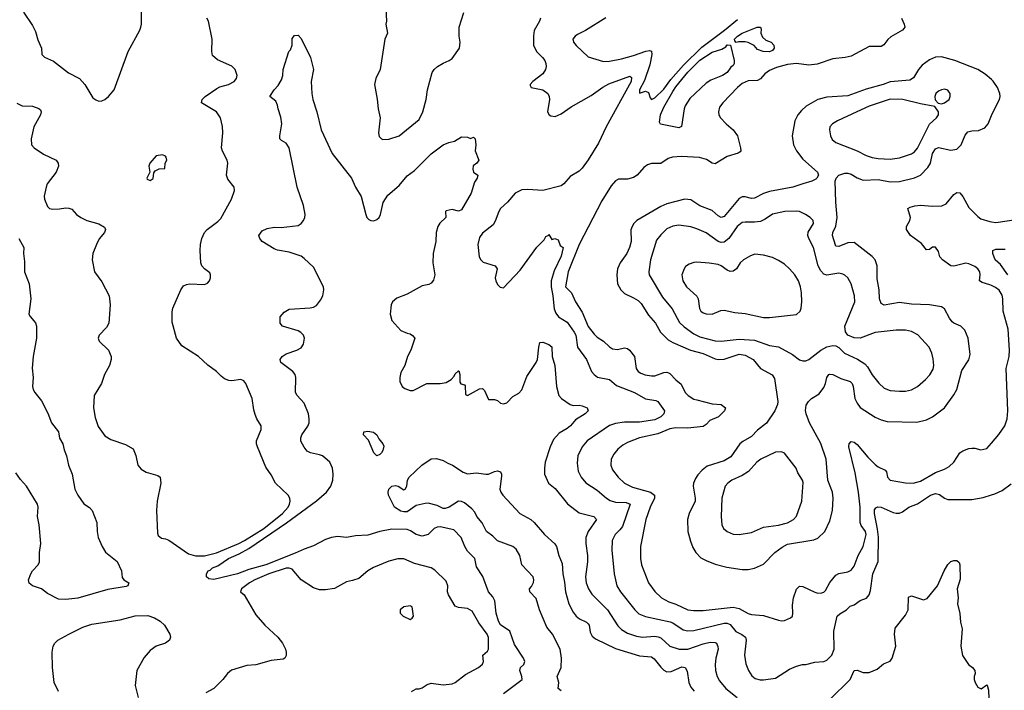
# Model space of a CAD drawing. Header units: inches. Extents: x 1834610 to 2027685, y 642842 to 774116.
# Tile 439 of 632: x 1933565 to 1940085, y 720418 to 724860. Entities that reach past the tile are written whole.
import ezdxf

# ---------------------------------------------------------------- set-up
doc = ezdxf.new("R2010")
doc.units = ezdxf.units.IN
doc.header["$MEASUREMENT"] = 0
doc.layers.add('B9732', color=7, linetype='Continuous')
doc.layers.add('B9742', color=7, linetype='Continuous')

msp = doc.modelspace()

# ---------------------------------------------------------------- linework, layer by layer
at = {"layer": 'B9732', "color": 5}
for points, elevation in [([(1933590.1, 724910.2), (1933650, 724821.3), (1933670, 724781.6), (1933686.6, 724726.6), (1933710.3, 724670), (1933713, 724630), (1933730.3, 724610.3), (1933790, 724585.7), (1933888.7, 724508.7), (1933960.4, 724470), (1933997, 724430), (1934050, 724342), (1934070, 724327.7), (1934090, 724320.7), (1934110, 724322.8), (1934130, 724330.8), (1934153.2, 724350), (1934190, 724396), (1934284.7, 724650), (1934360.9, 724790), (1934367, 724810), (1934372, 724830), (1934372.8, 724910)], 480), ([(1935990.4, 724930.4), (1935994.8, 724850), (1935990.8, 724830), (1936000.7, 724770), (1935984, 724730), (1935952.7, 724530), (1935924, 724470), (1935914, 724430), (1935932.2, 724332.2), (1935938.4, 724270), (1935953, 724210), (1935940.4, 724110), (1935945.7, 724085.7), (1935961, 724070), (1935970, 724066.7), (1936010, 724068.9), (1936077.2, 724090), (1936210, 724198), (1936235.1, 724250), (1936256.9, 724330), (1936265.9, 724394.1), (1936297, 724510), (1936309.8, 724530.2), (1936332.7, 724550), (1936370, 724572.7), (1936410, 724588.2), (1936430, 724603), (1936478.3, 724670), (1936481, 724710), (1936475.8, 724750), (1936476.1, 724810), (1936507.3, 724907.3)], 460), ([(1933545.7, 724305.7), (1933582, 724290), (1933650, 724287.4), (1933692.5, 724272.5), (1933702.6, 724262.6), (1933707.2, 724250), (1933703.6, 724230), (1933660.2, 724150), (1933654.9, 724130), (1933641.1, 724070), (1933643.8, 724030), (1933662, 724010), (1933724, 723970), (1933807.3, 723930), (1933819.5, 723910), (1933822, 723890), (1933807.2, 723850), (1933748.2, 723771.8), (1933740.3, 723750), (1933728.2, 723690), (1933730.6, 723670.6), (1933750, 723622), (1933762, 723610), (1933785.2, 723605.2), (1933830, 723606.4), (1933870, 723614.4), (1933891.8, 723611.8), (1933910, 723603.8), (1933941.6, 723570), (1933970, 723548.5), (1934010.2, 723530.2), (1934090, 723508.5), (1934126.4, 723486.4), (1934133.4, 723470), (1934126, 723450), (1934092.3, 723407.7), (1934073.1, 723370), (1934050.4, 723310), (1934046.4, 723270), (1934061.6, 723190), (1934110, 723124), (1934158, 723030), (1934165.5, 722970), (1934156, 722850), (1934139.8, 722820.2), (1934091, 722770), (1934086, 722750), (1934091, 722730), (1934153.4, 722670), (1934170.5, 722630), (1934170.6, 722610), (1934160.5, 722570), (1934126.4, 722510), (1934106.4, 722450), (1934059.5, 722370), (1934054, 722290), (1934064.4, 722224.4), (1934085.8, 722165.8), (1934130, 722103), (1934170, 722079.3), (1934266.6, 722046.6), (1934316.4, 722016.4), (1934334, 721974), (1934348.2, 721910), (1934370, 721882), (1934402.3, 721862.3), (1934479.9, 721839.9), (1934496.3, 721830), (1934499.5, 721790), (1934476.5, 721670), (1934470.4, 721610), (1934478, 721458), (1934483.1, 721443.1), (1934505.5, 721425.5), (1934530, 721422.4), (1934552.8, 721412.8), (1934683, 721323), (1934729, 721309), (1934788.5, 721308.5), (1934869.5, 721329.5), (1935016.5, 721390), (1935054.6, 721410), (1935183, 721490), (1935306.4, 721590), (1935342.2, 721630), (1935352.8, 721650), (1935355.6, 721670), (1935353.6, 721690), (1935342.9, 721710), (1935259.7, 721790), (1935230, 721846), (1935196.3, 721896.3), (1935140.7, 722030), (1935134.5, 722050), (1935134.5, 722070), (1935165.2, 722145.2), (1935163.7, 722170), (1935135.8, 722215.8), (1935124.2, 722244.2), (1935115.2, 722275.2), (1935105.1, 722350), (1935063.6, 722450), (1935050, 722467), (1935030, 722476.4), (1934970, 722468.7), (1934950, 722469.8), (1934921.3, 722481.3), (1934898.6, 722498.6), (1934869.7, 722530), (1934810.6, 722570.6), (1934750, 722628), (1934639.8, 722699.8), (1934603.6, 722750), (1934575.9, 722855.9), (1934574.8, 722925.2), (1934579.3, 722950), (1934633.2, 723070), (1934650, 723096), (1934670, 723106.8), (1934690, 723110.7), (1934790, 723104.9), (1934810, 723114.8), (1934822.7, 723130), (1934829.4, 723150), (1934829.4, 723170), (1934824.1, 723184.1), (1934788.6, 723208.6), (1934771.6, 723230), (1934765.1, 723250), (1934760.5, 723330), (1934762.4, 723370), (1934771.1, 723410), (1934789.7, 723450), (1934806.3, 723470), (1934877.8, 723522.2), (1934897.8, 723542.2), (1934968.3, 723670), (1934987.5, 723727.5), (1934985.6, 723750), (1934944.4, 723804.4), (1934934.2, 723830), (1934942.8, 723910), (1934938.2, 723930), (1934908, 723988), (1934902.3, 724010), (1934911.1, 724111.1), (1934907.8, 724152.2), (1934894.2, 724210), (1934867.8, 724250), (1934769.4, 724310), (1934774.5, 724330), (1934794, 724350), (1934870, 724404.9), (1934890, 724414.6), (1934949, 724430), (1934986, 724450), (1935000.9, 724470), (1935004.5, 724490), (1934991.8, 724530), (1934971, 724551), (1934874.7, 724594.7), (1934842.9, 724622.9), (1934837, 724650), (1934840.7, 724730), (1934815.6, 724850), (1934803.7, 724870)], 460), ([(1937014.9, 724870), (1937006.4, 724850), (1936972.7, 724787.3), (1936967.7, 724752.3), (1936967.6, 724690), (1936987.4, 724650), (1937027.9, 724610), (1937041.6, 724590), (1937050.2, 724570), (1937052, 724550), (1937047.8, 724530), (1937030, 724500.5), (1936962.8, 724450), (1936944.7, 724430), (1936944.7, 724424.7), (1936952, 724410), (1937030, 724394.9), (1937062, 724370), (1937072.4, 724350), (1937074.4, 724330), (1937060.7, 724250), (1937070.5, 724230.5), (1937082.4, 724222.4), (1937110, 724218.4), (1937150, 724235.3), (1937216.8, 724283.2), (1937350, 724357.3), (1937427, 724413), (1937465.9, 724434.1), (1937605.3, 724485.2), (1937617, 724477), (1937614.8, 724450), (1937449.1, 724150.9), (1937397.3, 724042.7), (1937330, 723932.2), (1937290, 723875.9), (1937270, 723856.5), (1937210, 723820.4), (1937167.7, 723772.3), (1937150, 723759.5), (1937030, 723728.1), (1936930, 723735.6), (1936890, 723733.3), (1936845.5, 723710), (1936795.8, 723650), (1936750, 723609.7), (1936737.6, 723590), (1936714.5, 723525.5), (1936699.7, 723500.3), (1936630, 723444.7), (1936610, 723416.2), (1936599, 723370), (1936608.9, 723290), (1936618.4, 723270), (1936633.4, 723253.4), (1936714, 723230), (1936726, 723210), (1936712.9, 723150), (1936718, 723130), (1936730, 723106), (1936747, 723087), (1936770, 723083.6), (1936878.5, 723201.5), (1936990, 723352.7), (1937037.7, 723402.3), (1937050, 723423), (1937068.2, 723431.8), (1937070, 723438), (1937090, 723404.7), (1937109.1, 723410.9), (1937130, 723402), (1937144.5, 723364.5), (1937164.7, 723350), (1937150, 723294.5), (1937104, 723196), (1937084.1, 723130), (1937083.7, 723090), (1937096.6, 723030), (1937105.3, 722945.3), (1937116.3, 722916.3), (1937132.5, 722892.5), (1937190, 722855.2), (1937237.2, 722790), (1937246.9, 722770), (1937258, 722690), (1937318.4, 722610), (1937352.6, 722530), (1937368.7, 722508.7), (1937391.7, 722491.7), (1937470, 722476.5), (1937517.3, 722437.3), (1937637, 722390), (1937710, 722349), (1937778, 722338), (1937790.2, 722330.2), (1937834.6, 722270), (1937831.3, 722250), (1937811.1, 722230), (1937770, 722209.2), (1937670, 722193.2), (1937570, 722194.3), (1937510, 722185.2), (1937470, 722171.2), (1937322.3, 722070), (1937290.2, 722030), (1937260.8, 721970), (1937256.7, 721923.3), (1937263.5, 721870), (1937282.2, 721830), (1937313.3, 721793.3), (1937390, 721743.2), (1937450.1, 721690.1), (1937474.5, 721674.5), (1937510, 721664.6), (1937582.1, 721662.1), (1937606.7, 721650), (1937557.2, 721502.8), (1937540.1, 721479.9), (1937507.5, 721450), (1937489.3, 721410), (1937485.5, 721345.5), (1937502.2, 721190), (1937519.6, 721110), (1937542.6, 721070), (1937637.8, 720950), (1937665.3, 720925.3), (1937710, 720906.6), (1937872.4, 720872.4), (1937890, 720865.1), (1937957.7, 720817.7), (1937990, 720811.6), (1938030, 720814.5), (1938230, 720861.8), (1938250, 720861.7), (1938270, 720853.5), (1938308.4, 720808.4), (1938348.1, 720788.1), (1938371.9, 720770), (1938375.5, 720750), (1938364.1, 720650), (1938372.7, 720592.7), (1938390.2, 720550.2), (1938413, 720513), (1938436.4, 720496.4), (1938468.1, 720488.1), (1938490, 720486.9), (1938570, 720499.6), (1938662.9, 720557.1), (1938710, 720578), (1938749, 720590), (1938770, 720589.1), (1938830, 720604.7), (1938890, 720608.9), (1938910, 720617), (1938943.5, 720650), (1938959.2, 720690), (1938956.4, 720810), (1938978.7, 720910), (1938995.2, 720924.8), (1939040.7, 720950), (1939064.2, 720975.8), (1939090, 720984.9), (1939130, 721014), (1939171.6, 721028.4), (1939190, 721050.6), (1939200, 721080), (1939214.2, 721190), (1939249, 721271), (1939251.8, 721431.8), (1939246.4, 721486.4), (1939225.8, 721590), (1939226.6, 721613.4), (1939233.3, 721626.7), (1939246.6, 721633.4), (1939269.7, 721630.3), (1939350, 721596.5), (1939370, 721590.3), (1939390, 721590.4), (1939410, 721599.3), (1939452.3, 721630), (1939510, 721652.2), (1939596.3, 721710), (1939630, 721721.2), (1939655.3, 721715.3), (1939690, 721690.3), (1939710, 721682.6), (1939870, 721682.7), (1939944, 721696), (1940000, 721712.1)], 460), ([(1939404.9, 724870), (1939422.8, 724830), (1939426, 724810), (1939419.6, 724800.4), (1939411.5, 724790), (1939333.2, 724746.8), (1939312.7, 724727.3), (1939287.5, 724692.5), (1939270, 724682), (1939190, 724682.2), (1939070, 724618.9), (1939030.8, 724609.2), (1938950, 724599.9), (1938845.4, 724565.4), (1938790, 724558.3), (1938710, 724569.2), (1938650, 724562.8), (1938577.4, 724542.6), (1938530, 724523.9), (1938498.9, 724501.1), (1938470, 724468.9), (1938450, 724457.3), (1938390, 724453.6), (1938350, 724435.9), (1938317.8, 724410), (1938222, 724310), (1938200.2, 724279.8), (1938191.5, 724250), (1938194.7, 724230), (1938205.2, 724210), (1938242.6, 724170), (1938289.2, 724130), (1938318.5, 724090), (1938338.9, 724010), (1938339.5, 723990), (1938335.3, 723984.7), (1938323.4, 723976.6), (1938250, 723954.6), (1938170, 723905.4), (1938150, 723909.8), (1938112.8, 723932.8), (1938066.2, 723946.2), (1937946.9, 723953.1), (1937887.3, 723950), (1937859.6, 723940.4), (1937810, 723907.8), (1937750, 723906.2), (1937721.5, 723898.5), (1937698.7, 723881.3), (1937653.8, 723830), (1937630, 723813.7), (1937590, 723803.8), (1937530, 723803.2), (1937510, 723792.9), (1937481.5, 723758.5), (1937420.7, 723659.3), (1937269.7, 723370), (1937196.4, 723190), (1937178.8, 723090), (1937218.2, 723050), (1937246.7, 722990), (1937290, 722923.1), (1937330, 722828), (1937370, 722776.9), (1937390, 722756.5), (1937430.7, 722730.7), (1937470, 722693.2), (1937490, 722680.2), (1937523.8, 722676.2), (1937570, 722686.5), (1937590, 722681.5), (1937604.2, 722670), (1937635.4, 722630), (1937647.6, 722550), (1937661.1, 722530), (1937678.1, 722518.1), (1937707, 722507), (1937750, 722500.6), (1937770, 722501.4), (1937830, 722522.7), (1937850, 722524.6), (1937860.6, 722520.6), (1937870, 722516.5), (1937910, 722474), (1937946.1, 722446.1), (1937971.3, 722391.3), (1937991.6, 722370), (1938030, 722347.2), (1938050, 722340.9), (1938150, 722315.1), (1938210.7, 722310), (1938238.7, 722290), (1938232.4, 722270), (1938192.2, 722230), (1938134.8, 722205.2), (1938110, 722179.1), (1938090, 722166.2), (1937990, 722154.6), (1937910, 722155.7), (1937870, 722150.5), (1937790, 722117.1), (1937670, 722090.5), (1937590, 722058.5), (1937558.3, 722041.7), (1937525.4, 722014.6), (1937498.7, 721981.3), (1937482, 721950), (1937479.6, 721910), (1937490, 721879.3), (1937527.9, 721830), (1937570, 721790.2), (1937624, 721764), (1937741.3, 721730), (1937769.1, 721710), (1937769.3, 721690), (1937740.9, 721630), (1937711.5, 721550), (1937676.2, 721370), (1937675.5, 721290), (1937681.8, 721250), (1937729, 721130), (1937770, 721073.4), (1937815.3, 721030), (1937863.1, 721003.1), (1937910, 720988), (1937990, 720951.6), (1938030, 720946.6), (1938090, 720946.8), (1938290, 720969.5), (1938330, 720960.5), (1938390, 720926.2), (1938410, 720920.2), (1938490, 720912.9), (1938590, 720881.6), (1938610, 720878), (1938630, 720880.5), (1938670, 720897.1), (1938681.6, 720910), (1938685.4, 720930), (1938681.8, 720981.8), (1938689.2, 721030), (1938710, 721087), (1938730, 721107.4), (1938750, 721104.7), (1938830, 721067.8), (1938850, 721062.5), (1938877.3, 721062.7), (1938890, 721067.1), (1938901.5, 721078.5), (1938930, 721131.8), (1938970, 721181.3), (1938990, 721191), (1939050, 721202.8), (1939070, 721213.8), (1939090, 721240.3), (1939116.8, 721310), (1939150, 721370.3), (1939170.8, 721450), (1939166.6, 721470), (1939136.7, 721510), (1939130.4, 721530), (1939129.6, 721630), (1939120.6, 721730), (1939097.5, 721857.5), (1939055.8, 722030), (1939056.9, 722050), (1939070, 722066.7), (1939090, 722060.8), (1939110, 722046), (1939181.3, 721961.3), (1939230, 721914.1), (1939250, 721899.1), (1939296.5, 721876.5), (1939304.5, 721864.4), (1939312.4, 721830), (1939329.5, 721809.5), (1939430, 721791.6), (1939482, 721790), (1939530, 721803), (1939630, 721861.7), (1939690, 721882.7), (1939720.7, 721899.3), (1939751.8, 721928.2), (1939789.9, 721990.1), (1939810, 722003.2), (1939850, 722019), (1939870, 722021.7), (1939890, 722021.3), (1939930, 722010.4), (1939970, 722020.4), (1940000, 722055.3)], 480), ([(1937447.1, 724872.9), (1937311.9, 724788.1), (1937259.3, 724760.7), (1937244, 724750), (1937228.2, 724730), (1937233.4, 724710), (1937250, 724687.7), (1937330, 724614), (1937430, 724582.6), (1937470, 724583.9), (1937550, 724601), (1937630, 724621.7), (1937711.4, 724651.4), (1937735.4, 724655.4), (1937750, 724650.7), (1937752, 724630), (1937738.9, 724561.1), (1937703.6, 724456.4), (1937670, 724394), (1937670, 724374), (1937710, 724386), (1937730, 724378), (1937741.1, 724341.1), (1937750, 724331), (1937770, 724342.4), (1937830, 724399.1), (1937877.1, 724462.9), (1937961.9, 724558.1), (1938082.1, 724677.8), (1938231.4, 724790), (1938318.4, 724861.6)], 480), ([(1936770, 720397.2), (1936891.6, 720490), (1936889.8, 720510), (1936876.2, 720550), (1936881.7, 720570), (1936902.9, 720590), (1936909.7, 720610), (1936901.3, 720630), (1936842.2, 720722.2), (1936812, 720810), (1936750, 720851.8), (1936736.3, 720876.3), (1936719.8, 720930), (1936711, 721011), (1936697.9, 721037.9), (1936670, 721070.9), (1936631.7, 721171.7), (1936590, 721235.1), (1936579.7, 721290), (1936530, 721339.6), (1936512.4, 721370), (1936489.7, 721429.7), (1936441, 721481), (1936350, 721501), (1936330, 721498.7), (1936310.1, 721489.9), (1936270, 721450.8), (1936230, 721439.3), (1936190, 721449.8), (1936153.6, 721473.6), (1936130, 721482.8), (1936030, 721486.3), (1935950, 721468.9), (1935870, 721445), (1935790, 721441.1), (1935730, 721429.7), (1935670, 721436.4), (1935630.7, 721430.7), (1935590, 721417.8), (1935510, 721374), (1935450, 721353.2), (1935390, 721325.6), (1935194.3, 721250), (1935082.3, 721217.7), (1935008.7, 721188.7), (1934850, 721152.7), (1934817.2, 721157.2), (1934802, 721170), (1934802, 721190), (1934814, 721210), (1934825.7, 721214.3), (1934842, 721230), (1934877.2, 721242.8), (1934948.8, 721290), (1935018.3, 721321.7), (1935082.3, 721357.7), (1935332.8, 721527.2), (1935530, 721671.9), (1935597.8, 721730), (1935625.3, 721770), (1935639.1, 721810), (1935641.7, 721850), (1935637.7, 721890), (1935618.7, 721930), (1935569.4, 721970), (1935550, 721978.5), (1935490, 721991.1), (1935470, 722003), (1935448.9, 722028.9), (1935427.7, 722067.7), (1935426, 722090), (1935433.5, 722110), (1935472.5, 722167.5), (1935482, 722190), (1935483.2, 722216.8), (1935477.2, 722250), (1935450, 722318.9), (1935403.1, 722370), (1935392.2, 722390), (1935394.3, 722490), (1935389.6, 722510), (1935373.6, 722530), (1935294.7, 722590), (1935289.7, 722610), (1935304, 722630), (1935330, 722646.9), (1935399.5, 722670), (1935430, 722687.2), (1935444.7, 722710), (1935451.6, 722750), (1935444.2, 722770), (1935427.6, 722787.6), (1935410, 722798.3), (1935306.6, 722830), (1935289.6, 722850), (1935290, 722890.8), (1935317.1, 722922.9), (1935350, 722941.3), (1935488.5, 722951.5), (1935510, 722956), (1935530, 722967.2), (1935558, 723002), (1935572.6, 723030), (1935580.4, 723070), (1935576.1, 723090), (1935510, 723221.6), (1935450, 723278.4), (1935430, 723293), (1935350, 723320.4), (1935273.2, 723333.2), (1935250, 723341.3), (1935172, 723390), (1935154.5, 723410), (1935149.6, 723430), (1935170, 723462), (1935204.2, 723475.8), (1935250, 723486.4), (1935296.6, 723483.4), (1935410, 723495.5), (1935430, 723510.6), (1935445.1, 723530), (1935452.6, 723550), (1935455.1, 723570), (1935445.4, 723630), (1935403.7, 723750), (1935350.6, 724010.6), (1935330, 724042.4), (1935298.9, 724058.9), (1935287.6, 724070), (1935287.1, 724090), (1935302, 724170), (1935295, 724215.1), (1935276.3, 724270), (1935273.3, 724293.3), (1935260.7, 724320.7), (1935222.7, 724350), (1935250, 724394), (1935277, 724423), (1935298.7, 724461.3), (1935307.3, 724490), (1935309.7, 724530.3), (1935348.4, 724648.4), (1935359, 724661), (1935368.7, 724690), (1935370, 724734), (1935384.7, 724755.3), (1935410, 724756), (1935430, 724736), (1935491.8, 724610), (1935510.3, 724530), (1935494.4, 724450), (1935499.3, 724370), (1935506, 724330), (1935532, 724250), (1935561.1, 724130), (1935633.6, 723973.6), (1935763.1, 723810), (1935788.5, 723750), (1935827.6, 723687.6), (1935856.5, 723570), (1935864.9, 723550), (1935877.2, 723537.2), (1935890, 723530.4), (1935910, 723528.5), (1935930, 723535.3), (1935946, 723550), (1935955.6, 723570), (1935971.4, 723648.6), (1936002, 723698), (1936078.7, 723761.3), (1936130, 723826.4), (1936179.5, 723860.5), (1936290, 723970.4), (1936370, 724030.4), (1936406, 724046), (1936444.5, 724055.5), (1936490, 724082.8), (1936530, 724082), (1936550, 724072), (1936570, 724082), (1936582, 724070), (1936586.8, 724030), (1936581, 723990), (1936604.7, 723930), (1936591.3, 723910), (1936568.3, 723891.7), (1936564.9, 723870), (1936571.3, 723850), (1936598, 723830), (1936594, 723810), (1936576, 723784), (1936555.6, 723710), (1936490, 723599.5), (1936470, 723591.6), (1936430, 723603.1), (1936390, 723594.5), (1936386, 723590), (1936388.2, 723550), (1936347.4, 723512.6), (1936334.9, 723490), (1936323.1, 723450), (1936321.3, 723390), (1936303.1, 723310), (1936300.9, 723250), (1936314.9, 723170), (1936305.8, 723134.2), (1936290, 723115.1), (1936274.6, 723105.4), (1936230, 723098), (1936130, 723041.1), (1936063.7, 723016.3), (1936034, 722990), (1936024.9, 722970), (1936019.3, 722910), (1936030, 722866.8), (1936090, 722801), (1936130, 722782.8), (1936150, 722778.8), (1936167.5, 722767.5), (1936181, 722750), (1936156, 722670), (1936133, 722630), (1936115.5, 722570), (1936090, 722522), (1936082.4, 722490), (1936082.3, 722462.3), (1936098.4, 722430), (1936116, 722416), (1936150, 722402.7), (1936170, 722402.7), (1936262, 722450), (1936350.3, 722450.3), (1936390, 722456.9), (1936423.1, 722476.9), (1936442.3, 722497.7), (1936450, 722514), (1936470, 722534.8), (1936474, 722534), (1936480.7, 722510), (1936479.8, 722459.8), (1936487.5, 722447.5), (1936510, 722441), (1936515.2, 722435.2), (1936518, 722378), (1936530, 722371), (1936610, 722414.9), (1936630, 722416.3), (1936643.4, 722403.4), (1936670, 722344.7), (1936710, 722344), (1936730, 722337.3), (1936750, 722320.4), (1936770, 722314.9), (1936790, 722321.7), (1936830, 722364.9), (1936870, 722385.7), (1936890, 722408.2), (1936923.8, 722496.2), (1936985.3, 722590), (1936993.5, 722610), (1937002, 722690), (1937010, 722721), (1937030, 722724.9), (1937070, 722708.2), (1937090, 722694), (1937091.8, 722630), (1937107.8, 722570), (1937119, 722430), (1937135.6, 722370), (1937152, 722350), (1937210, 722310.2), (1937230, 722304.9), (1937270, 722307.7), (1937290, 722302.3), (1937322.8, 722290), (1937330.6, 722270), (1937310.6, 722250), (1937246, 722210), (1937211.8, 722170), (1937190, 722152.6), (1937138.3, 722121.7), (1937101.1, 722078.9), (1937077.7, 722030), (1937045.8, 721930), (1937039.6, 721890), (1937040.9, 721850), (1937066.7, 721790), (1937110, 721754), (1937193, 721653), (1937270, 721593.7), (1937366, 721570), (1937385.7, 721550), (1937330.1, 721470), (1937315, 721430), (1937314.2, 721390), (1937325.5, 721310), (1937325, 721270), (1937312.9, 721170), (1937317.2, 721130), (1937330.9, 721090.9), (1937354.9, 721054.9), (1937458.3, 720950), (1937525.9, 720845.9), (1937550, 720820.2), (1937590, 720797.1), (1937650, 720776.1), (1937690, 720770.8), (1937770, 720776), (1937792.9, 720772.9), (1937810, 720765.5), (1937870, 720710.9), (1937931.1, 720691.1), (1937990.1, 720690.1), (1938090, 720727), (1938136.4, 720736.4), (1938170, 720735), (1938178.3, 720730), (1938188.4, 720708.4), (1938189.3, 720690), (1938174.4, 720630), (1938170.2, 720590), (1938172.9, 720550), (1938183.5, 720510), (1938200, 720480), (1938240.8, 720430), (1938316.9, 720370)], 440), ([(1940000, 724462.9), (1939959.2, 724499.2), (1939910, 724528.6), (1939756.9, 724590), (1939670, 724612.8), (1939630, 724612.2), (1939590, 724592.8), (1939541.3, 724558.7), (1939515.8, 724530), (1939484.7, 724475.3), (1939459.9, 724460.1), (1939330, 724448.2), (1939283.8, 724430), (1939170, 724399.6), (1939050, 724354.5), (1938910, 724347.5), (1938850, 724330.6), (1938773.5, 724286.5), (1938741.5, 724258.5), (1938718.5, 724230), (1938697.6, 724190), (1938680.2, 724090), (1938688.2, 724030), (1938708.1, 723990), (1938750, 723935.8), (1938847, 723850), (1938854, 723830), (1938844.4, 723810), (1938836.3, 723803.7), (1938810.9, 723789.1), (1938750, 723773.3), (1938685.5, 723750), (1938530, 723722.4), (1938490, 723708.1), (1938430, 723677), (1938410, 723675.6), (1938370, 723687.4), (1938350, 723687.1), (1938330, 723675.5), (1938230, 723556.8), (1938210, 723549.1), (1938190, 723560.2), (1938150, 723596.3), (1938070, 723626.3), (1938010, 723666.8), (1937970, 723670.7), (1937850, 723640.2), (1937810, 723623.4), (1937652, 723530), (1937631.6, 723510), (1937620.3, 723490), (1937613.1, 723466.9), (1937613.8, 723390), (1937604.1, 723350), (1937584.6, 723310), (1937542.3, 723250), (1937524.1, 723210), (1937518.9, 723170), (1937524.1, 723110), (1937546.9, 723070), (1937570, 723046), (1937630, 723018.5), (1937659.9, 722999.9), (1937680.5, 722980.5), (1937730, 722901.8), (1937775.5, 722850), (1937807.7, 722790), (1937860.3, 722740.3), (1937890, 722721.4), (1938007.4, 722670), (1938090, 722648.7), (1938170, 722614), (1938190.1, 722610.1), (1938230, 722611.8), (1938330, 722644.4), (1938370, 722638.8), (1938421.6, 722610), (1938470, 722549.2), (1938547, 722507), (1938563.6, 722483.6), (1938586.2, 722330), (1938583.5, 722310), (1938566.5, 722270), (1938510, 722188.4), (1938450, 722140.3), (1938410, 722098.5), (1938353.9, 722066.1), (1938334.7, 722050), (1938274.9, 721965.1), (1938230, 721936.9), (1938117.4, 721902.6), (1938083.9, 721876.1), (1938055.8, 721844.2), (1938039.6, 721820.4), (1938027.2, 721790), (1938025.8, 721770), (1938039.1, 721690), (1938037.3, 721670), (1937998.5, 721590), (1937986.6, 721550), (1937988.8, 721470), (1938006.5, 721406.5), (1938023.6, 721363.6), (1938042.8, 721330), (1938076.5, 721296.5), (1938110, 721277.6), (1938170, 721253.6), (1938247, 721233), (1938350, 721219.2), (1938390, 721218), (1938430, 721226.5), (1938490, 721254.3), (1938565.3, 721330), (1938613.8, 721366.1), (1938650, 721385.9), (1938824.2, 721415.8), (1938850, 721426), (1938897.6, 721470), (1938930, 721541.6), (1938948.3, 721610), (1938952.2, 721690), (1938946.5, 721730), (1938916.5, 721810), (1938906, 721950), (1938870, 722052.8), (1938795.3, 722190), (1938772.4, 722250), (1938768.9, 722271.1), (1938773.5, 722306.5), (1938787.4, 722330), (1938808.4, 722350), (1938858.3, 722381.7), (1938890, 722423.2), (1938901.5, 722450), (1938910, 722490.5), (1938924.2, 722510), (1938930, 722513), (1938950, 722509.3), (1939002.8, 722482.8), (1939064.4, 722464.4), (1939076.8, 722450), (1939083.3, 722430), (1939096.3, 722350), (1939110, 722319.6), (1939130, 722292.2), (1939230, 722227), (1939270, 722209.3), (1939310, 722198.9), (1939505.1, 722194.9), (1939570, 722208.9), (1939610, 722230.2), (1939688.5, 722290), (1939750, 722374.9), (1939769.9, 722410.1), (1939803.9, 722536.1), (1939850, 722607.3), (1939858.7, 722641.3), (1939844.7, 722750), (1939823.5, 722803.5), (1939798, 722830), (1939750, 722849.8), (1939739.4, 722859.4), (1939722.1, 722882.1), (1939690, 722944.2), (1939670, 722956.8), (1939588.7, 722970), (1939470, 722975.4), (1939390, 722987.5), (1939290, 722969.8), (1939270, 722978.9), (1939259.1, 723010), (1939256, 723070), (1939242.8, 723142.8), (1939243.2, 723230), (1939229.8, 723270), (1939211.1, 723291.1), (1939090, 723383.1), (1939050, 723382.5), (1938990, 723358.2), (1938970, 723359.6), (1938966.3, 723366.4), (1938946.9, 723430), (1938950.6, 723450), (1938970, 723492.4), (1938978.7, 723550), (1938968.5, 723651.5), (1938965.1, 723790), (1938972, 723810), (1938990, 723829.1), (1939030, 723843.5), (1939050, 723843.2), (1939070, 723836.3), (1939110, 723811.6), (1939150, 723797.7), (1939250, 723800.6), (1939330, 723784.7), (1939390, 723788.6), (1939490, 723811.9), (1939530.3, 723829.7), (1939579.7, 723880.3), (1939597, 723910), (1939610, 723972.6), (1939630, 724004.8), (1939650, 724013.1), (1939730, 723995.2), (1939770, 724001.5), (1939799.8, 724030), (1939825.5, 724094.5), (1939843.7, 724116.3), (1939870, 724124.1), (1939914.1, 724125.9), (1939956.5, 724143.5), (1939977.8, 724170), (1940000, 724224.1)], 520), ([(1940000, 723099.6), (1939990, 723104.3), (1939938.1, 723118.1), (1939920.4, 723130), (1939926.2, 723170), (1939922.2, 723190), (1939908.8, 723210), (1939890, 723225), (1939850, 723243), (1939830, 723246.1), (1939750, 723226.5), (1939730, 723229.8), (1939675.8, 723270), (1939658.3, 723290), (1939650, 723324), (1939630, 723352), (1939610, 723352), (1939590, 723338), (1939570, 723334.5), (1939537, 723377), (1939464.8, 723430), (1939437.7, 723470), (1939436.3, 723490), (1939458.7, 723530), (1939464.2, 723550), (1939447.3, 723610), (1939461.6, 723618.4), (1939492.4, 723627.6), (1939530, 723631.8), (1939610, 723623.6), (1939672.3, 723627.7), (1939699.6, 723640.4), (1939750, 723701.5), (1939770, 723715.6), (1939790, 723712.7), (1939810, 723688.8), (1939850, 723616), (1939910, 723555.2), (1939930, 723541.3), (1939990, 723523), (1940000, 723521.3)], 480), ([(1933560.7, 723410), (1933592.7, 723350), (1933590.5, 723310), (1933597.5, 723257.5), (1933598.4, 723190), (1933628.5, 723110), (1933639.5, 723010), (1933626.8, 722910), (1933634.4, 722894.4), (1933670, 722851), (1933677.1, 722830), (1933675.8, 722750), (1933654, 722630), (1933647.5, 722552.5), (1933653.7, 722490), (1933650.4, 722430.4), (1933655.5, 722410), (1933666, 722390), (1933710, 722336.3), (1933752.7, 722252.7), (1933776.5, 722190), (1933821.7, 722130), (1933830, 722087.3), (1933850.3, 722050), (1933859, 722010), (1933875.2, 721970), (1933888.1, 721910), (1933913.4, 721850), (1933930.3, 721750), (1933950, 721710.5), (1933990, 721653), (1934028.7, 721628.7), (1934044.9, 721610), (1934075.5, 721530), (1934078, 721470), (1934084.9, 721430), (1934110.5, 721370), (1934133.7, 721333.7), (1934210.2, 721270.2), (1934238.7, 721210), (1934244.9, 721164.9), (1934254.8, 721150), (1934287.3, 721130), (1934280.5, 721110), (1934270, 721105.6), (1934150, 721086), (1933950, 721027.6), (1933870, 721019.3), (1933822, 721022), (1933750, 721059.8), (1933710, 721090.8), (1933649.4, 721110), (1933627.9, 721127.9), (1933623.5, 721150), (1933639.1, 721190), (1933651.1, 721210), (1933687.1, 721250), (1933697.2, 721270), (1933697.6, 721330), (1933705.4, 721390), (1933693.9, 721513.9), (1933683.4, 721570), (1933688.6, 721630), (1933684.4, 721650), (1933609.9, 721770), (1933570, 721814.5), (1933538.9, 721858.9)], 440), ([(1937150, 720415.1), (1937130, 720429), (1937135.6, 720470), (1937125.4, 720510), (1937149.8, 720570.2), (1937152.1, 720630), (1937144.4, 720690), (1937093.6, 720790), (1937055.8, 720835.8), (1937008.3, 720950), (1936985.8, 721025.8), (1936944, 721070), (1936942, 721090), (1936955.1, 721104.9), (1936967.2, 721132.8), (1936969.5, 721150), (1936964.5, 721170), (1936889.3, 721250), (1936877.4, 721310), (1936853.7, 721353.7), (1936830, 721371), (1936730, 721408.3), (1936698.7, 721438.7), (1936655.4, 721470), (1936627.4, 721527.4), (1936591.8, 721570), (1936578.7, 721598.7), (1936559.1, 721619), (1936510, 721659.2), (1936490, 721668.7), (1936470, 721669.8), (1936410, 721630.7), (1936383.2, 721623.2), (1936370, 721622), (1936330, 721641.7), (1936270, 721657), (1936250, 721656.2), (1936190, 721641.5), (1936130, 721601), (1936110, 721599.4), (1936090, 721604.3), (1936046.4, 721630), (1936007.1, 721710), (1936004.2, 721730), (1936010, 721750.2), (1936030, 721771), (1936054.7, 721774.7), (1936071.3, 721770), (1936110, 721746.8), (1936118, 721750), (1936129, 721771), (1936132.7, 721810), (1936143.7, 721830), (1936227.3, 721910), (1936290, 721950.6), (1936326, 721954), (1936370, 721940.7), (1936401.4, 721921.4), (1936430.7, 721910), (1936502.3, 721862.3), (1936530, 721852.3), (1936590, 721857.6), (1936651.4, 721848.6), (1936670, 721850.3), (1936710, 721868.2), (1936730, 721872.2), (1936750, 721866), (1936756.4, 721850), (1936755.8, 721835.8), (1936744.2, 721750), (1936750.3, 721730), (1936764.2, 721710), (1936876.9, 721590), (1936950, 721550.2), (1936972, 721530), (1937040.3, 721450), (1937107.8, 721387.8), (1937120.3, 721370), (1937135.2, 721310), (1937158.1, 721258.1), (1937161.7, 721190), (1937173.5, 721133.5), (1937178.4, 721070), (1937201.3, 720990), (1937230, 720935.2), (1937250, 720909.1), (1937272.2, 720892.2), (1937319.3, 720870), (1937330, 720859.3), (1937335.3, 720850), (1937342.7, 720802.7), (1937356, 720776), (1937379, 720759), (1937510, 720695.9), (1937670, 720646.7), (1937750, 720639.3), (1937767.5, 720627.5), (1937810, 720571.3), (1937830, 720552.4), (1937850, 720541.2), (1937878.2, 720541.9), (1937950, 720573.8), (1937972, 720570), (1937984.3, 720544.3), (1937995.6, 720470), (1938010, 720438.7), (1938031.5, 720411.5)], 420), ([(1936159.3, 720410), (1936190, 720427.3), (1936210, 720426.8), (1936230, 720434.9), (1936263.6, 720456.4), (1936290, 720464.9), (1936370, 720453.6), (1936430, 720460.8), (1936450, 720470.2), (1936517.6, 720522.4), (1936604.5, 720570), (1936629.7, 720590.2), (1936636, 720610), (1936631.6, 720650), (1936662.2, 720677.8), (1936668.9, 720691.1), (1936670, 720768), (1936661.3, 720790), (1936605.4, 720865.4), (1936562.5, 720942.5), (1936530, 720960.7), (1936470, 720966.3), (1936450, 720975.1), (1936404.8, 721050), (1936399.2, 721070), (1936400.3, 721110), (1936390, 721142), (1936313.7, 721213.7), (1936290, 721229.8), (1936178.9, 721258.9), (1936110, 721288.9), (1936070, 721288.9), (1936010, 721272.7), (1935908.6, 721231.4), (1935871.5, 721208.5), (1935810, 721158.7), (1935770, 721144.5), (1935730, 721137), (1935650, 721091.6), (1935590, 721083.6), (1935550, 721083.6), (1935510, 721096.2), (1935429.8, 721149.8), (1935370, 721219.7), (1935350, 721227.4), (1935330, 721227.2), (1935215.6, 721190), (1935123.2, 721150), (1935086.9, 721130), (1935034.4, 721090), (1935026.8, 721070), (1935052.7, 721050), (1935130, 720918), (1935189.2, 720849.2), (1935275.5, 720770), (1935305.5, 720730), (1935324.9, 720690), (1935330.5, 720670), (1935330, 720648), (1935321, 720630), (1935310, 720624.5), (1935230, 720616.3), (1935130, 720587), (1935070, 720582.9), (1934968.3, 720551.7), (1934941, 720530), (1934910, 720489), (1934851, 720430), (1934797.5, 720402.5)], 460), ([(1938930, 720357.6), (1939065.4, 720490), (1939090, 720550.4), (1939110, 720552.4), (1939150, 720535.3), (1939190, 720535.3), (1939242.7, 720557.3), (1939286, 720594), (1939329.6, 720610.4), (1939342, 720630), (1939366, 720710), (1939358, 720790), (1939362.9, 720830), (1939430, 720915.5), (1939448.2, 720950), (1939450, 721036), (1939470, 721042.8), (1939550, 721017.3), (1939573.4, 721026.6), (1939642.9, 721110), (1939686.6, 721210), (1939710, 721251.3), (1939730, 721271), (1939750, 721278), (1939770, 721278), (1939785.4, 721265.4), (1939790.5, 721250), (1939793.3, 721153.3), (1939773, 721090), (1939780.2, 721030), (1939774.3, 720990), (1939790, 720927.3), (1939795.5, 720870), (1939805.8, 720825.8), (1939796.1, 720710), (1939808.9, 720648.9), (1939848.1, 720590), (1939875.3, 720570), (1939888.9, 720550), (1939893.1, 720530), (1939886.2, 720510), (1939885.8, 720490), (1939891.5, 720470), (1939910, 720438.7), (1939931.2, 720428.8), (1939970, 720454.8), (1939971.9, 720451.9), (1939979.3, 720419.3), (1939983.1, 720363.1)], 440), ([(1933823.5, 720410), (1933793, 720470), (1933782.9, 720570), (1933779.6, 720670), (1933788.2, 720710), (1933798.3, 720730), (1933819.1, 720750), (1933891.6, 720790), (1933984.3, 720835.7), (1934043.3, 720856.7), (1934230, 720883.8), (1934330, 720910.8), (1934414, 720914), (1934457.6, 720897.6), (1934495.1, 720875.1), (1934524.9, 720850), (1934560.7, 720790), (1934564, 720770), (1934557.3, 720750), (1934530.8, 720730), (1934470, 720709.6), (1934430, 720682), (1934390, 720635.1), (1934340.3, 720550), (1934330.3, 720450), (1934350.3, 720369.7)], 440)]:
    msp.add_lwpolyline(points, dxfattribs=dict(at, elevation=elevation))
for points, elevation in [([(1938530, 724646.6), (1938489.3, 724649.3), (1938450, 724662), (1938429.3, 724689.3), (1938390, 724709), (1938370, 724714), (1938326, 724714), (1938308.9, 724708.9), (1938300.2, 724720.2), (1938299, 724730), (1938319, 724750), (1938349.2, 724770), (1938448.7, 724810), (1938470.8, 724810.8), (1938476, 724796), (1938473.4, 724770), (1938484.1, 724744.1), (1938504.9, 724724.9), (1938542, 724710), (1938558, 724690), (1938561, 724670), (1938550, 724655.3)], 460), ([(1937930, 724142.9), (1937808.4, 724168.5), (1937801.4, 724181.4), (1937808.7, 724228.7), (1937830, 724281.1), (1937890, 724384), (1937910, 724414.4), (1937990, 724511.6), (1938070, 724592.4), (1938150, 724645.4), (1938215.6, 724664.4), (1938240.1, 724679.9), (1938250, 724693.4), (1938271.6, 724691.6), (1938297.1, 724590), (1938297.1, 724570), (1938290, 724557.2), (1938274.4, 724545.6), (1938250, 724509), (1938218.9, 724490), (1938140.8, 724459.2), (1938110, 724439.8), (1938003, 724337), (1937972.8, 724290), (1937965.3, 724270), (1937947.7, 724152.3)], 460), ([(1939690, 724398.7), (1939670, 724395.8), (1939650, 724385.6), (1939632.7, 724370), (1939624.9, 724350), (1939628, 724328), (1939647.1, 724307.1), (1939670, 724303), (1939690, 724308.4), (1939719.5, 724330), (1939727.3, 724350), (1939727, 724370), (1939720.5, 724380.5), (1939710, 724392)], 540), ([(1939330, 724332.9), (1939190, 724286.1), (1939108.9, 724250), (1938981.6, 724190), (1938948.2, 724170), (1938930.4, 724150), (1938926.7, 724130), (1938933.7, 724090), (1938946.1, 724066.1), (1938970, 724045.2), (1939110, 723992.1), (1939170, 723960.7), (1939210, 723946.4), (1939250, 723939.7), (1939330, 723936.3), (1939390, 723945.4), (1939470, 723970.2), (1939490, 723984.9), (1939510, 724008.8), (1939590, 724168.5), (1939635.1, 724210), (1939649.4, 724230), (1939649.4, 724250), (1939624.5, 724284.5), (1939530, 724301.4), (1939413.2, 724330)], 540), ([(1934510, 723964), (1934470, 723957.2), (1934427.7, 723910), (1934420.5, 723890), (1934428, 723850), (1934406.7, 723810), (1934410, 723803.8), (1934430, 723795.3), (1934450, 723808.4), (1934453.6, 723846.4), (1934462, 723858), (1934490, 723871.3), (1934526, 723874), (1934528.7, 723908.7), (1934539, 723930), (1934535.3, 723950), (1934530, 723955.3)], 480), ([(1938711.8, 723591.8), (1938632, 723590), (1938550, 723571), (1938501.7, 723538.3), (1938470, 723524.1), (1938430, 723517.7), (1938370, 723518.9), (1938350, 723515.3), (1938316.5, 723490), (1938261.4, 723410), (1938230, 723386.1), (1938210, 723384.9), (1938190, 723390.6), (1938110, 723448.6), (1938050, 723475.3), (1938010, 723486.8), (1937930, 723497.7), (1937890, 723492.7), (1937850, 723475.3), (1937810, 723435.4), (1937781.7, 723398.3), (1937742.9, 723270), (1937730.2, 723190), (1937732.4, 723170), (1937822.8, 723022.8), (1937884.9, 722944.9), (1937934.2, 722854.2), (1937964.4, 722824.4), (1938030, 722778.3), (1938070, 722758.3), (1938170, 722733.4), (1938210, 722731.4), (1938330, 722743.3), (1938430, 722737.2), (1938530, 722701.7), (1938590, 722692.9), (1938681.6, 722641.6), (1938730, 722607.7), (1938750, 722600.2), (1938770, 722600.2), (1938790, 722609), (1938870, 722671.1), (1938910, 722692.3), (1938950, 722702), (1938970, 722699.3), (1938988.8, 722688.8), (1939027.3, 722650), (1939112.1, 722612.1), (1939160.9, 722580.9), (1939180, 722560), (1939210, 722508.5), (1939253.4, 722453.4), (1939290, 722418.3), (1939330, 722404.4), (1939390, 722399.1), (1939430, 722400.2), (1939470, 722409.1), (1939509.6, 722430), (1939564.2, 722475.8), (1939592.6, 722507.4), (1939614.2, 722545.8), (1939618.7, 722570), (1939613.2, 722613.2), (1939605.1, 722650), (1939587.1, 722690), (1939511.5, 722771.5), (1939470, 722794), (1939430, 722803), (1939370, 722802.6), (1939230, 722786.9), (1939130, 722751.2), (1939090, 722753.3), (1939049.2, 722770), (1939033.1, 722793.1), (1939029.7, 722830), (1939094.7, 722990), (1939092.1, 723030), (1939070.8, 723110.8), (1939049.6, 723150), (1939030, 723167.8), (1939014.9, 723174.9), (1938990, 723180.4), (1938910, 723168), (1938890, 723174.9), (1938870, 723195.3), (1938853.3, 723230), (1938821, 723350), (1938789.8, 723410), (1938784.5, 723430), (1938787.3, 723452.7), (1938821.6, 723510), (1938818.4, 723530), (1938799.3, 723550), (1938769.4, 723570), (1938730, 723588.3)], 540), ([(1938434.1, 723305.9), (1938403.7, 723296.3), (1938357.1, 723270), (1938335.8, 723250), (1938311.1, 723208.9), (1938290, 723193.3), (1938270, 723192.8), (1938250, 723200.5), (1938210, 723229.7), (1938190, 723237.4), (1938130, 723247.7), (1938050, 723254), (1938028.2, 723251.8), (1937998.6, 723241.4), (1937974.8, 723225.2), (1937964.2, 723210), (1937950.2, 723170), (1937955.8, 723130), (1937980.3, 723090), (1938049.4, 723029.4), (1938056.9, 723010), (1938067.3, 722947.3), (1938076.5, 722930), (1938090, 722919), (1938110, 722912.4), (1938150, 722908.9), (1938207.2, 722932.8), (1938230, 722935.2), (1938300.5, 722920.5), (1938370, 722912.9), (1938490, 722887.1), (1938530, 722888), (1938710, 722908), (1938732.7, 722930), (1938740.9, 722950), (1938744.5, 722990), (1938742.4, 723050), (1938736.3, 723090), (1938723, 723130), (1938698.9, 723170), (1938662, 723210), (1938630, 723239.7), (1938590, 723265.4), (1938550, 723283.5), (1938490, 723301.1)], 560), ([(1935930, 721971.8), (1935909.8, 721989.8), (1935875.3, 722075.3), (1935842.7, 722110), (1935845.2, 722130), (1935870, 722134.4), (1935907.5, 722127.5), (1935930, 722111), (1935942.8, 722082.8), (1935971, 722050), (1935975.5, 722035.5), (1935970, 722006), (1935962, 721990), (1935950, 721978.9)], 420), ([(1938610, 721998), (1938570, 721996), (1938472.4, 721950), (1938445.7, 721930), (1938392.1, 721867.9), (1938350, 721841.4), (1938281.3, 721810), (1938253.4, 721790), (1938237.8, 721770), (1938215.3, 721690), (1938210.3, 721570), (1938214.9, 721514.9), (1938226.7, 721490), (1938250, 721468.8), (1938290, 721453.1), (1938330, 721449.1), (1938410, 721462.7), (1938490, 721499.5), (1938590, 721512.3), (1938650, 721527.6), (1938690, 721549.1), (1938708.1, 721571.9), (1938744.2, 721670), (1938753.5, 721793.5), (1938749.7, 721809.7), (1938718.8, 721858.8), (1938706, 721890), (1938628.6, 721988.6)], 540), ([(1936150, 720978), (1936108.1, 720971.9), (1936084.7, 720950), (1936084.7, 720930), (1936104.7, 720910), (1936150, 720887.3), (1936164.7, 720895.3), (1936172.3, 720910), (1936164, 720970)], 480)]:
    msp.add_lwpolyline(points, close=True, dxfattribs=dict(at, elevation=elevation))
at = {"layer": 'B9742', "color": 5}
for points, elevation in [([(1940000, 724224.1), (1940010.6, 724250), (1940052.1, 724330), (1940056.8, 724350), (1940055.3, 724370), (1940039.9, 724410), (1940012.1, 724452.1), (1940000, 724462.9)], 520), ([(1940000, 723521.3), (1940030, 723516.3), (1940164.4, 723535.6)], 480), ([(1940108.2, 723170), (1940058.7, 723238.7), (1940024.5, 723270), (1940009.4, 723310), (1940009.2, 723330), (1940030, 723338.8), (1940090, 723340.3)], 460), ([(1940000, 722055.3), (1940048.4, 722111.6), (1940087.6, 722170), (1940103.6, 722216.4), (1940109, 722270), (1940097, 722550), (1940117, 722630), (1940120.1, 722670), (1940109.9, 722810), (1940077.1, 722930), (1940075.6, 723010), (1940070, 723034.3), (1940050, 723068.7), (1940026.9, 723086.9), (1940000, 723099.6)], 480), ([(1940000, 721712.1), (1940021.7, 721718.3), (1940070, 721741.6), (1940130, 721785.5)], 460)]:
    msp.add_lwpolyline(points, dxfattribs=dict(at, elevation=elevation))

doc.saveas('drawing.dxf')
